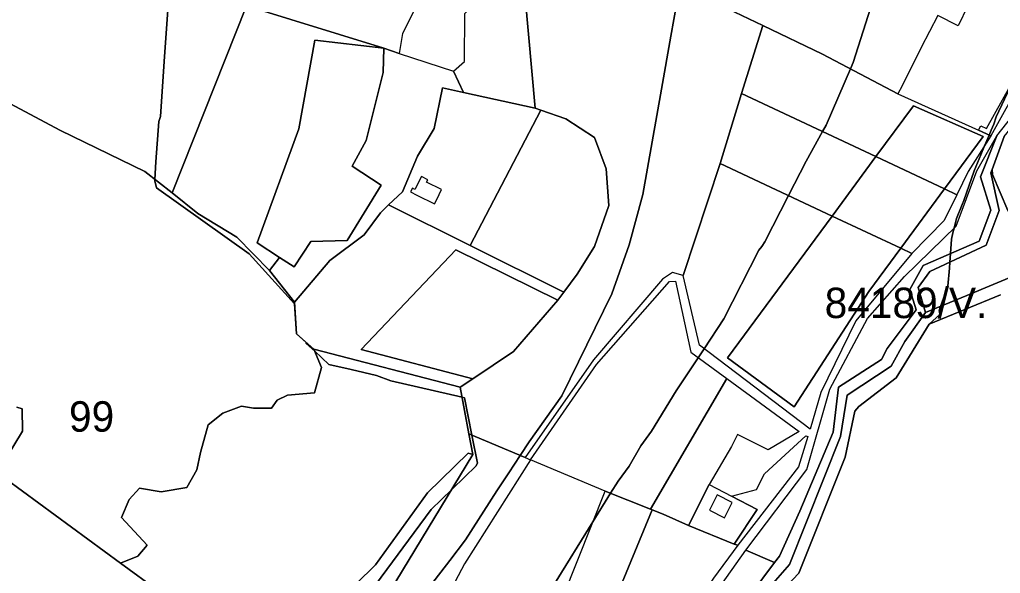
# Model space of a CAD drawing. Extents: x -477304 to -465429, y -1159113 to -1149210.
# Drawn here: x -469682.2 to -469198.1, y -1156913.7 to -1156640.7 of the extents above; entities that cross this region are included whole.
import ezdxf

# ---------------------------------------------------------------- set-up
doc = ezdxf.new("R2010")
doc.units = 0
for name, color, linetype in [('BPEJ_s', 7, 'Continuous'), ('orna_s', 7, 'Continuous'), ('PUPFL_s', 7, 'Continuous'), ('trav_porost_s', 7, 'Continuous'), ('voda_s', 7, 'Continuous')]:
    doc.layers.add(name, color=color, linetype=linetype)

msp = doc.modelspace()

# ---------------------------------------------------------------- linework, layer by layer
at = {"layer": 'BPEJ_s'}
for points in [[(-469497.75, -1156943.69), (-469489.21, -1156932.57), (-469479.88, -1156920.44), (-469469.83, -1156907.35), (-469462.02, -1156897.18), (-469446.62, -1156873), (-469440.73, -1156864.12), (-469435.09, -1156855.61), (-469430.6, -1156848.82), (-469414.58, -1156826.18), (-469402.26, -1156801.08), (-469389.94, -1156775.98), (-469381.32, -1156751.8), (-469374.54, -1156727), (-469369.92, -1156700.97), (-469365.3, -1156674.95), (-469360.68, -1156648.92), (-469356.27, -1156624.07), (-469356.06, -1156622.89), (-469351.44, -1156596.86), (-469346.82, -1156570.84), (-469342.17, -1156548.51), (-469246.37, -1156592.18)], [(-469252.1, -1156603.47), (-469270.71, -1156661.83), (-469272.09, -1156665.02), (-469284.03, -1156692.71), (-469285.82, -1156695.89), (-469293.98, -1156710.47), (-469302.66, -1156727.48), (-469314.27, -1156750.23), (-469315.89, -1156752.53), (-469317.24, -1156754.45), (-469334.58, -1156788.29), (-469344.34, -1156803.06), (-469345.58, -1156804.95), (-469347.19, -1156807.39), (-469358.05, -1156823.82), (-469370.32, -1156843.69), (-469375.6, -1156850.88), (-469381.31, -1156860.82), (-469386.81, -1156868.22), (-469390.52, -1156874.24), (-469399.21, -1156888.33), (-469418.11, -1156918.98)], [(-469418.11, -1156918.98), (-469399.21, -1156888.33), (-469390.52, -1156874.24), (-469386.81, -1156868.22), (-469381.31, -1156860.82), (-469375.6, -1156850.88), (-469370.32, -1156843.69), (-469358.05, -1156823.82), (-469347.19, -1156807.39), (-469345.58, -1156804.95), (-469344.34, -1156803.06), (-469334.58, -1156788.29), (-469317.24, -1156754.45), (-469315.89, -1156752.53), (-469314.27, -1156750.23), (-469302.66, -1156727.48), (-469293.98, -1156710.47), (-469285.82, -1156695.89), (-469284.03, -1156692.71), (-469272.09, -1156665.02), (-469270.71, -1156661.83), (-469252.1, -1156603.47)], [(-469356.27, -1156624.07), (-469360.68, -1156648.92), (-469365.3, -1156674.95), (-469369.92, -1156700.97), (-469374.54, -1156727), (-469381.32, -1156751.8), (-469389.94, -1156775.98), (-469402.26, -1156801.08), (-469414.58, -1156826.18), (-469430.6, -1156848.82), (-469435.09, -1156855.61), (-469440.73, -1156864.12), (-469446.62, -1156873), (-469462.02, -1156897.18), (-469469.83, -1156907.35), (-469479.88, -1156920.44), (-469489.21, -1156932.57), (-469497.75, -1156943.69), (-469506.96, -1156955.68), (-469515.61, -1156966.95), (-469529.57, -1156984.13), (-469531.37, -1156986.34)], [(-469608.53, -1156629.04), (-469610.67, -1156658.88), (-469612.66, -1156688.48), (-469613.5, -1156691.01), (-469614.98, -1156710.89), (-469615.38, -1156719.52), (-469615.41, -1156720.2), (-469614.56, -1156723.58), (-469568.89, -1156756.15), (-469546.42, -1156780.91), (-469545.59, -1156795.66), (-469540.8, -1156799.83), (-469540.76, -1156800.34), (-469536.54, -1156804.24), (-469529.55, -1156810.71), (-469518.59, -1156813.27), (-469506.08, -1156816.2), (-469498.89, -1156818.74), (-469463.78, -1156826.9)], [(-469509.25, -1156923.21), (-469479.01, -1156882.18), (-469468.9, -1156872.37), (-469462.42, -1156866.07), (-469457.02, -1156860.82), (-469456.17, -1156859.34), (-469458.91, -1156845.53), (-469462.55, -1156827.19), (-469463.78, -1156826.9), (-469498.89, -1156818.74), (-469506.08, -1156816.2), (-469518.59, -1156813.27), (-469529.55, -1156810.71), (-469536.54, -1156804.24), (-469540.76, -1156800.34), (-469540.8, -1156799.83), (-469545.59, -1156795.66), (-469546.42, -1156780.91), (-469568.89, -1156756.15), (-469614.56, -1156723.58), (-469615.41, -1156720.2), (-469615.38, -1156719.52), (-469614.98, -1156710.89), (-469613.5, -1156691.01), (-469612.66, -1156688.48), (-469610.67, -1156658.88), (-469608.53, -1156629.04)], [(-469193.19, -1156674.05), (-469200.1, -1156688.57), (-469201.36, -1156692.21), (-469202.55, -1156695.19), (-469203.61, -1156697.67), (-469205.84, -1156702.89), (-469207.76, -1156707.39), (-469211.1, -1156715.2), (-469216.14, -1156729.93), (-469216.88, -1156731.79), (-469219.68, -1156738.83), (-469220.01, -1156740.12), (-469220.9, -1156743.58), (-469221.47, -1156745.79), (-469222.29, -1156748.96), (-469222.74, -1156756.07), (-469223.01, -1156760.23), (-469223.2, -1156763.32), (-469224.06, -1156772.19), (-469224.5, -1156773.38), (-469227.65, -1156782.14), (-469227.97, -1156783.01), (-469228.11, -1156783.6), (-469228.27, -1156784.31), (-469228.19, -1156784.87), (-469228, -1156786.17), (-469233.29, -1156790.79), (-469249.57, -1156817.26), (-469267.96, -1156831.43), (-469269.87, -1156833.76), (-469274.73, -1156856.38), (-469297.57, -1156913.69), (-469309.84, -1156926.69)], [(-469198.01, -1156776.44), (-469233.29, -1156790.79), (-469228, -1156786.17), (-469228.19, -1156784.87), (-469228.27, -1156784.31), (-469228.11, -1156783.6), (-469227.97, -1156783.01), (-469227.65, -1156782.14), (-469224.5, -1156773.38), (-469224.06, -1156772.19), (-469223.2, -1156763.32), (-469223.01, -1156760.23), (-469222.74, -1156756.07), (-469222.29, -1156748.96), (-469221.47, -1156745.79), (-469220.9, -1156743.58), (-469220.01, -1156740.12), (-469219.68, -1156738.83), (-469216.88, -1156731.79), (-469216.14, -1156729.93), (-469211.1, -1156715.2), (-469207.76, -1156707.39), (-469205.84, -1156702.89), (-469203.61, -1156697.67), (-469202.55, -1156695.19), (-469201.36, -1156692.21), (-469200.1, -1156688.57), (-469193.19, -1156674.05)], [(-469309.84, -1156926.69), (-469297.57, -1156913.69), (-469274.73, -1156856.38), (-469269.87, -1156833.76), (-469267.96, -1156831.43), (-469249.57, -1156817.26), (-469233.29, -1156790.79), (-469198.01, -1156776.44)], [(-469463.78, -1156826.9), (-469462.55, -1156827.19), (-469458.91, -1156845.53), (-469456.17, -1156859.34), (-469457.02, -1156860.82), (-469462.42, -1156866.07), (-469468.9, -1156872.37), (-469479.01, -1156882.18), (-469509.25, -1156923.21), (-469538.64, -1156951.12), (-469544.88, -1156959), (-469551.72, -1156967.65), (-469553.8, -1156970.29), (-469536.04, -1156983), (-469533.09, -1156985.11), (-469531.37, -1156986.34)], [(-469693.33, -1156863.98), (-469680.75, -1156843.69), (-469680.96, -1156832.6), (-469683.62, -1156831.78)], [(-469683.62, -1156831.78), (-469680.96, -1156832.6), (-469680.75, -1156843.69), (-469693.33, -1156863.98)]]:
    msp.add_lwpolyline(points, dxfattribs=at)
at = {"layer": 'orna_s'}
for points in [[(-469259.5, -1156708.27), (-469240.94, -1156683.15), (-469206.59, -1156698.36), (-469225.65, -1156724.2)], [(-469281.14, -1156737.56), (-469259.5, -1156708.27), (-469225.65, -1156724.2), (-469247.23, -1156753.44)]]:
    msp.add_lwpolyline(points, close=True, dxfattribs=at)
at = {"layer": 'PUPFL_s'}
for points in [[(-469191.11, -1156585.29), (-469214.2, -1156633.84), (-469218.91, -1156643.76), (-469228.9, -1156638.67), (-469237.24, -1156654.48), (-469246.63, -1156673.28), (-469248.67, -1156677.27), (-469285.9, -1156657.79), (-469315.32, -1156643.69), (-469391.31, -1156607.28), (-469372.34, -1156561.04), (-469353.26, -1156514.85), (-469334.3, -1156468.6), (-469315.28, -1156422.35), (-469296.24, -1156376.12), (-469277.23, -1156329.86), (-469258.23, -1156283.61), (-469239.16, -1156237.38), (-469220.12, -1156191.16), (-469201.15, -1156144.9)], [(-469391.31, -1156607.28), (-469315.32, -1156643.69), (-469325.81, -1156677.07), (-469336.44, -1156711.66), (-469354.65, -1156766.8), (-469359.99, -1156765.39), (-469364.83, -1156768.7), (-469398.85, -1156808.54), (-469432.65, -1156856.64), (-469460.47, -1156844.87), (-469464.7, -1156821.94), (-469458.49, -1156817.79), (-469438.35, -1156804.35), (-469416.55, -1156779.04), (-469413.62, -1156775.1), (-469406.98, -1156766.18), (-469398.34, -1156752.56), (-469391.32, -1156732.39), (-469392.59, -1156714.29), (-469398.47, -1156698.77), (-469412.64, -1156689.59), (-469424.85, -1156685.43), (-469427.66, -1156684.34), (-469434.35, -1156611.18)], [(-469714.3, -1156667.65), (-469662.06, -1156695.38), (-469620.39, -1156715.62), (-469606.85, -1156726.16), (-469594.24, -1156736.27), (-469574.91, -1156747.94), (-469558.79, -1156764.48), (-469546.47, -1156780), (-469545.59, -1156795.66), (-469537.02, -1156803.13), (-469533.11, -1156812.23), (-469536.57, -1156824.79), (-469549.95, -1156825.85), (-469555.02, -1156828.33), (-469557.81, -1156832.32), (-469566.8, -1156832.29), (-469572.61, -1156831.38), (-469581.86, -1156834.73), (-469589.09, -1156840.48), (-469592.91, -1156854.16), (-469594.67, -1156862.76), (-469599.59, -1156871.41), (-469612.37, -1156873.5), (-469623.02, -1156871.81), (-469628.07, -1156877.4), (-469631.86, -1156886.27), (-469619.25, -1156899.87), (-469623.84, -1156905.23), (-469632.42, -1156908.64), (-469696.99, -1156861.3)], [(-469556.75, -1156963.94), (-469632.42, -1156908.64), (-469623.84, -1156905.23), (-469619.25, -1156899.87), (-469631.86, -1156886.27), (-469628.07, -1156877.4), (-469623.02, -1156871.81), (-469612.37, -1156873.5), (-469599.59, -1156871.41), (-469594.67, -1156862.76), (-469592.91, -1156854.16), (-469589.09, -1156840.48), (-469581.86, -1156834.73), (-469572.61, -1156831.38), (-469566.8, -1156832.29), (-469557.81, -1156832.32), (-469555.02, -1156828.33), (-469549.95, -1156825.85), (-469536.57, -1156824.79), (-469533.11, -1156812.23), (-469537.02, -1156803.13), (-469464.7, -1156821.94), (-469460.47, -1156844.87), (-469458.46, -1156855.16), (-469460.81, -1156854.4), (-469480.83, -1156874.07), (-469506.54, -1156909.49), (-469544.69, -1156947.07)], [(-469696.99, -1156861.3), (-469632.42, -1156908.64), (-469556.75, -1156963.94), (-469534.46, -1156980.37), (-469571.66, -1157042.19), (-469575.41, -1157045.1), (-469584.41, -1157050.53), (-469651.44, -1157040.2), (-469681.17, -1157096.13), (-469694.82, -1157103.19)]]:
    msp.add_lwpolyline(points, dxfattribs=at)
for points in [[(-469662.06, -1156695.38), (-469714.3, -1156667.65), (-469761.62, -1156668.06), (-469856.99, -1156680.33), (-469866.5, -1156677.16), (-469842.79, -1156652.42), (-469824.49, -1156636.53), (-469804.7, -1156603.71), (-469612.16, -1156620.6), (-469570.12, -1156633.91), (-469606.85, -1156726.16), (-469620.39, -1156715.62)], [(-469177.12, -1156641.84), (-469186.53, -1156668.72), (-469202.74, -1156698.07), (-469208.86, -1156695.3), (-469207.68, -1156693.08), (-469204.86, -1156694.33), (-469189.21, -1156666.1), (-469184.97, -1156656.22), (-469182.25, -1156647.54), (-469179.03, -1156641.1)], [(-469504.08, -1156735.96), (-469512.17, -1156746.76), (-469529.04, -1156759.45), (-469546.47, -1156780), (-469558.79, -1156764.48), (-469553.82, -1156757.94), (-469546.66, -1156762.61), (-469538.47, -1156750.09), (-469520.42, -1156749.66), (-469503.71, -1156722.37), (-469517.95, -1156713.01), (-469511.11, -1156700.34), (-469502.73, -1156666.77), (-469502.47, -1156654.79), (-469494.76, -1156657.34), (-469468.04, -1156666.16), (-469463.03, -1156676.62), (-469473.45, -1156674.35), (-469477.54, -1156694.39), (-469485.86, -1156707.96), (-469493.15, -1156725.62), (-469500.11, -1156731.99)], [(-469202.19, -1156714.63), (-469201.9, -1156717.15), (-469194.45, -1156734.86), (-469177.68, -1156747.49), (-469188.64, -1156765.97), (-469214.65, -1156776.79), (-469234.98, -1156785.15), (-469238.67, -1156772.76), (-469232.95, -1156764.87), (-469205.15, -1156751.91), (-469198.66, -1156734.75), (-469202.76, -1156716.2)], [(-469165.69, -1156964.33), (-469315.95, -1156925.1), (-469302.24, -1156909.44), (-469276.98, -1156846.34), (-469273.68, -1156825.96), (-469252.05, -1156811.55), (-469245.19, -1156799.5), (-469234.98, -1156785.15), (-469214.65, -1156776.79), (-469188.64, -1156765.97), (-469160.55, -1156789.31), (-469117.83, -1156824.8), (-469118.26, -1156825.75)], [(-469470.31, -1156923.67), (-469508.62, -1156990.83), (-469512.63, -1156997.18), (-469534.46, -1156980.37), (-469458.46, -1156855.16), (-469460.47, -1156844.87), (-469432.65, -1156856.64), (-469429.98, -1156857.77), (-469462.51, -1156909.03)], [(-469556.75, -1156963.94), (-469544.69, -1156947.07), (-469506.54, -1156909.49), (-469480.83, -1156874.07), (-469460.81, -1156854.4), (-469458.46, -1156855.16), (-469534.46, -1156980.37)]]:
    msp.add_lwpolyline(points, close=True, dxfattribs=at)
at = {"layer": 'trav_porost_s'}
for points in [[(-469164.53, -1156647), (-469164.89, -1156629.2), (-469156.88, -1156613.11), (-469139.82, -1156606.93), (-469129.8, -1156583.15), (-469116.89, -1156578.81), (-469109.74, -1156572.65), (-469096.28, -1156578.06), (-469129.17, -1156661.54), (-469166.51, -1156728.65), (-469177.68, -1156747.49), (-469194.45, -1156734.86), (-469201.9, -1156717.15), (-469202.19, -1156714.63), (-469196.23, -1156698.28), (-469174.69, -1156671.99)], [(-469521.32, -1156600.72), (-469495.45, -1156592.82), (-469475.21, -1156585.15), (-469458.73, -1156578.91), (-469493.11, -1156647.48), (-469494.76, -1156657.34), (-469502.47, -1156654.79), (-469570.12, -1156633.91), (-469521.77, -1156614.99)], [(-469434.35, -1156611.18), (-469427.66, -1156684.34), (-469463.03, -1156676.62), (-469468.04, -1156666.16), (-469462.64, -1156661.39), (-469462.37, -1156637.71), (-469456.37, -1156631.76), (-469459.86, -1156609.5), (-469449.11, -1156594.35), (-469442.83, -1156583.79), (-469429.79, -1156589.68), (-469428.77, -1156593.47)], [(-469502.47, -1156654.79), (-469536.44, -1156650.81), (-469544.39, -1156694.64), (-469564.97, -1156750.69), (-469553.82, -1156757.94), (-469558.79, -1156764.48), (-469574.91, -1156747.94), (-469594.24, -1156736.27), (-469606.85, -1156726.16), (-469570.12, -1156633.91)], [(-469240.94, -1156683.15), (-469259.5, -1156708.27), (-469325.81, -1156677.07), (-469315.32, -1156643.69), (-469285.9, -1156657.79), (-469248.67, -1156677.27), (-469208.86, -1156695.3), (-469202.74, -1156698.07), (-469213.97, -1156715.53), (-469219.55, -1156727.07), (-469225.65, -1156724.2), (-469206.59, -1156698.36)], [(-469520.42, -1156749.66), (-469538.47, -1156750.09), (-469546.66, -1156762.61), (-469553.82, -1156757.94), (-469564.97, -1156750.69), (-469544.39, -1156694.64), (-469536.44, -1156650.81), (-469502.47, -1156654.79), (-469502.73, -1156666.77), (-469511.11, -1156700.34), (-469517.95, -1156713.01), (-469503.71, -1156722.37)], [(-469463.03, -1156676.62), (-469427.66, -1156684.34), (-469424.85, -1156685.43), (-469459.77, -1156752.02), (-469500.11, -1156731.99), (-469493.15, -1156725.62), (-469485.86, -1156707.96), (-469477.54, -1156694.39), (-469473.45, -1156674.35)], [(-469325.81, -1156677.07), (-469259.5, -1156708.27), (-469281.14, -1156737.56), (-469336.44, -1156711.66)], [(-469424.85, -1156685.43), (-469412.64, -1156689.59), (-469398.47, -1156698.77), (-469392.59, -1156714.29), (-469391.32, -1156732.39), (-469398.34, -1156752.56), (-469406.98, -1156766.18), (-469413.62, -1156775.1), (-469459.77, -1156752.02)], [(-469297.04, -1156883.12), (-469307.06, -1156905.24), (-469309.65, -1156908.45), (-469323.74, -1156902.23), (-469293.69, -1156862.5), (-469282.25, -1156822.91), (-469263.7, -1156788.08), (-469245.48, -1156767.35), (-469219.83, -1156742.54), (-469209.76, -1156715.32), (-469199.85, -1156698.07), (-469207.95, -1156718.28), (-469202.87, -1156734.66), (-469208.52, -1156749.9), (-469236.24, -1156761.93), (-469242.82, -1156773.83), (-469239.68, -1156783.85), (-469253.95, -1156802.84), (-469256.75, -1156808.32), (-469277.97, -1156821.96), (-469280.67, -1156844.08)], [(-469241.71, -1156756.02), (-469269.42, -1156789.24), (-469286.76, -1156824.55), (-469292.02, -1156842.58), (-469346.67, -1156801.3), (-469354.65, -1156766.8), (-469336.44, -1156711.66), (-469281.14, -1156737.56), (-469332.8, -1156807.46), (-469299.83, -1156831.62), (-469262.95, -1156774.74), (-469247.23, -1156753.44)], [(-469483.84, -1156718.07), (-469487.05, -1156724.51), (-469488.31, -1156723.88), (-469489.2, -1156725.67), (-469486.07, -1156727.24), (-469477.39, -1156731.57), (-469476.32, -1156729.42), (-469473.86, -1156724.5), (-469481.29, -1156720.79), (-469480.71, -1156719.63)], [(-469219.55, -1156727.07), (-469225.83, -1156739.73), (-469241.71, -1156756.02), (-469247.23, -1156753.44), (-469225.65, -1156724.2)], [(-469466.82, -1156754.16), (-469513.51, -1156803.41), (-469458.49, -1156817.79), (-469464.7, -1156821.94), (-469537.02, -1156803.13), (-469545.59, -1156795.66), (-469546.47, -1156780), (-469529.04, -1156759.45), (-469512.17, -1156746.76), (-469504.08, -1156735.96), (-469500.11, -1156731.99), (-469459.77, -1156752.02), (-469413.62, -1156775.1), (-469416.55, -1156779.04)], [(-469299.83, -1156831.62), (-469332.8, -1156807.46), (-469281.14, -1156737.56), (-469247.23, -1156753.44), (-469262.95, -1156774.74)], [(-469466.82, -1156754.16), (-469416.55, -1156779.04), (-469438.35, -1156804.35), (-469458.49, -1156817.79), (-469513.51, -1156803.41)], [(-469429.98, -1156857.77), (-469397.39, -1156810.82), (-469361.45, -1156769.77), (-469358.42, -1156769.72), (-469350.94, -1156804.65), (-469333.16, -1156817.64), (-469370.7, -1156882.11), (-469393.16, -1156873.19)], [(-469312.69, -1156852.91), (-469327.81, -1156845.22), (-469330.84, -1156851.19), (-469341.84, -1156869.86), (-469351.97, -1156890.21), (-469364.57, -1156884.63), (-469370.02, -1156882.39), (-469370.7, -1156882.11), (-469333.16, -1156817.64), (-469297.33, -1156843.82)], [(-469297.68, -1156861.18), (-469327.67, -1156899.85), (-469329.47, -1156899.32), (-469318.08, -1156882.25), (-469330.8, -1156875.62), (-469318.49, -1156872.33), (-469314.52, -1156864.61), (-469294.06, -1156845.94), (-469293.08, -1156846.22)], [(-469351.97, -1156890.21), (-469341.84, -1156869.86), (-469330.8, -1156875.62), (-469318.08, -1156882.25), (-469329.47, -1156899.32)], [(-469357.6, -1156942.97), (-469361.01, -1156948.08), (-469385.56, -1157000.99), (-469391.51, -1157031.89), (-469416.77, -1157018.45), (-469439.01, -1157010.02), (-469458.09, -1157004.78), (-469431.73, -1156937.87), (-469420.52, -1156941.69), (-469393.16, -1156873.19), (-469370.7, -1156882.11), (-469370.02, -1156882.39), (-469389.05, -1156928.62), (-469356.88, -1156941.89)], [(-469341.64, -1156882.54), (-469334.28, -1156886.39), (-469330.44, -1156878.88), (-469337.82, -1156875.09)], [(-469351.97, -1156890.21), (-469329.47, -1156899.32), (-469327.67, -1156899.85), (-469339.7, -1156916.11), (-469356.88, -1156941.89), (-469389.05, -1156928.62), (-469370.02, -1156882.39), (-469364.57, -1156884.63)], [(-469321.56, -1156924.42), (-469352.85, -1156956.96), (-469374.81, -1156985.07), (-469357.09, -1156949.47), (-469323.74, -1156902.23), (-469309.65, -1156908.45)]]:
    msp.add_lwpolyline(points, close=True, dxfattribs=at)
at = {"layer": 'voda_s'}
for points in [[(-469321.56, -1156924.42), (-469309.65, -1156908.45), (-469307.06, -1156905.24), (-469297.04, -1156883.12), (-469280.67, -1156844.08), (-469277.97, -1156821.96), (-469256.75, -1156808.32), (-469253.95, -1156802.84), (-469239.68, -1156783.85), (-469242.82, -1156773.83), (-469236.24, -1156761.93), (-469208.52, -1156749.9), (-469202.87, -1156734.66), (-469207.95, -1156718.28), (-469199.85, -1156698.07), (-469180.03, -1156673.03)], [(-469196.23, -1156698.28), (-469202.19, -1156714.63), (-469202.76, -1156716.2), (-469198.66, -1156734.75), (-469205.15, -1156751.91), (-469232.95, -1156764.87), (-469238.67, -1156772.76), (-469234.98, -1156785.15), (-469245.19, -1156799.5), (-469252.05, -1156811.55), (-469273.68, -1156825.96), (-469276.98, -1156846.34), (-469302.24, -1156909.44), (-469315.95, -1156925.1)]]:
    msp.add_lwpolyline(points, dxfattribs=at)

# ---------------------------------------------------------------- texts
at = {"layer": 'BPEJ_s'}
for s, p in [('84189/V.', (-469284.81, -1156787.88)), ('99', (-469657.8, -1156843.88))]:
    msp.add_text(s, height=15, dxfattribs=at).set_placement(p)

doc.saveas('drawing.dxf')
